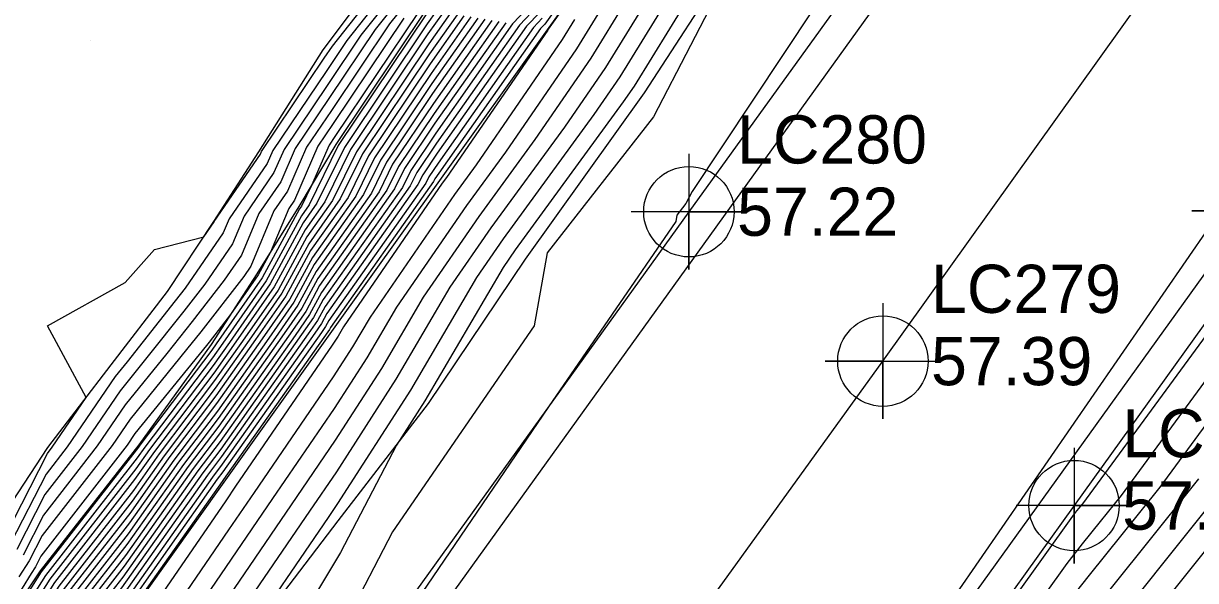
# Model space of a CAD drawing. Extents: x 2188792 to 2191981, y 386090 to 389710.
# Drawn here: x 2190516.7 to 2190577.5, y 388192.2 to 388221.1 of the extents above; entities that cross this region are included whole.
import ezdxf

# ---------------------------------------------------------------- set-up
doc = ezdxf.new("R2010")
doc.units = 0
for name, color, linetype in [('DTM Contours Major', 7, 'Continuous'), ('DTM Contours Minor', 7, 'Continuous'), ('Exist DTM QL2 LIDAR Elevation Point', 7, 'Continuous'), ('Exist Roads EOP', 7, 'Continuous'), ('Exist Roads EOP Cogo Elevation', 7, 'Continuous'), ('Exist Roads EOP Cogo Number', 7, 'Continuous'), ('Exist Roads EOP Cogo Point CELL', 7, 'Continuous'), ('Exist Roads EOT', 7, 'Continuous'), ('Exist Roads EOT Cogo Elevation', 7, 'Continuous'), ('Exist Roads EOT Cogo Number', 7, 'Continuous'), ('Exist Roads EOT Cogo Point CELL', 7, 'Continuous'), ('PH Exist DTM Breakline', 7, 'Continuous')]:
    doc.layers.add(name, color=color, linetype=linetype)

msp = doc.modelspace()

# ---------------------------------------------------------------- linework, layer by layer
at = {"layer": 'DTM Contours Major'}
for points in [[(2190553.226, 388223.671), (2190549.387, 388216.244), (2190543.864, 388209.196), (2190543.2, 388205.419), (2190535.852, 388194.723), (2190533.437, 388190.091), (2190531.886, 388187.501), (2190529.127, 388184.736), (2190520.938, 388172.841), (2190519.005, 388170.333), (2190516.978, 388168.138), (2190517.139, 388166.649), (2190515.305, 388164.839), (2190503.541, 388148.573), (2190501.869, 388147.767), (2190500.168, 388144.858), (2190501.686, 388142.621), (2190497.48, 388139.643), (2190493.341, 388133.917)], [(2190535.97, 388223.366), (2190533.466, 388220.201), (2190532.396, 388218.61), (2190529.632, 388214.503), (2190529.342, 388213.837), (2190527.367, 388210.965), (2190527.062, 388210.235), (2190525.094, 388207.369), (2190524.573, 388206.7), (2190522.076, 388203.55), (2190521.458, 388202.788), (2190518.972, 388199.14), (2190517.872, 388197.723), (2190516.03, 388194.118)], [(2190537.18, 388221.658), (2190532.854, 388215.223), (2190532.556, 388214.78), (2190531.648, 388212.697), (2190531.119, 388211.62), (2190531.022, 388211.483), (2190529.084, 388207.903), (2190526.698, 388204.475), (2190526.465, 388204.146), (2190522.739, 388199.223), (2190522.669, 388199.124), (2190517.621, 388192.65), (2190513.766, 388186.567)], [(2190546.634, 388221.8), (2190545.392, 388219.78), (2190541.704, 388214.415), (2190539.69, 388211.654), (2190536.059, 388206.382), (2190534.52, 388203.758), (2190532.821, 388201.117), (2190529.624, 388196.449), (2190527.482, 388193.31), (2190524.58, 388189.073), (2190522.358, 388186.338), (2190519.234, 388181.796), (2190517.084, 388178.846), (2190514.023, 388174.401)], [(2190543.481, 388221.669), (2190542.798, 388220.947), (2190538.164, 388214.368), (2190537.412, 388213.247), (2190537.164, 388212.741), (2190532.443, 388206.052), (2190532.161, 388205.53), (2190531.813, 388205.03), (2190527.011, 388198.235), (2190526.504, 388197.565), (2190521.655, 388190.698), (2190521.018, 388189.881), (2190520.531, 388189.113), (2190515.638, 388182.184)], [(2190539.192, 388221.549), (2190537.764, 388219.522), (2190534.284, 388214.335), (2190533.134, 388211.994), (2190531.496, 388209.673), (2190530.109, 388207.112), (2190528.403, 388204.66), (2190526.647, 388202.176), (2190523.994, 388198.67), (2190522.331, 388196.315), (2190518.753, 388191.727), (2190516.021, 388187.416)], [(2190540.995, 388221.248), (2190537.964, 388216.945), (2190535.848, 388213.791), (2190535.149, 388212.368), (2190531.969, 388207.862), (2190531.135, 388206.321), (2190530.108, 388204.845), (2190526.829, 388200.205), (2190525.249, 388198.117), (2190521.993, 388193.507), (2190519.885, 388190.804), (2190518.276, 388188.265), (2190514.922, 388183.515)], [(2190527.664, 388135.389), (2190539.095, 388150.779), (2190539.327, 388151.099), (2190539.551, 388151.41), (2190539.769, 388151.711), (2190553.644, 388171.104), (2190553.862, 388171.404), (2190554.087, 388171.713), (2190554.318, 388172.03), (2190571.134, 388195.539), (2190571.283, 388195.725), (2190571.454, 388195.939), (2190571.653, 388196.187), (2190585.202, 388214.64)], [(2190533.611, 388133.633), (2190538.125, 388139.71), (2190541.805, 388144.798), (2190545.372, 388149.729), (2190548.83, 388154.511), (2190552.849, 388160.128), (2190556.889, 388165.674), (2190561.041, 388171.375), (2190565.312, 388177.238), (2190569.653, 388183.306), (2190573.102, 388187.616), (2190577.069, 388192.573), (2190581.68, 388198.335)]]:
    msp.add_lwpolyline(points, dxfattribs=at)
at = {"layer": 'DTM Contours Minor'}
for points in [[(2190579.091, 388253.272), (2190577.003, 388251.026), (2190565.545, 388233.745), (2190564.584, 388232.577), (2190563.746, 388230.897), (2190562.41, 388228.971), (2190551.391, 388212.38), (2190551.064, 388211.748), (2190550.594, 388211.148), (2190550.538, 388210.827), (2190543.937, 388201.219), (2190537.081, 388191.156), (2190533.487, 388185.157), (2190529.918, 388179.672), (2190520.079, 388166.417), (2190512.246, 388155.866), (2190502.364, 388142.197), (2190496.579, 388133.964)], [(2190549.103, 388228.573), (2190543.739, 388221.059), (2190543.519, 388220.827), (2190538.244, 388213.337), (2190538.038, 388213.029), (2190537.969, 388212.891), (2190532.633, 388205.328), (2190532.571, 388205.214), (2190532.495, 388205.105), (2190527.084, 388197.446), (2190527.006, 388197.343), (2190521.52, 388189.575), (2190521.471, 388189.512), (2190521.433, 388189.453), (2190516.754, 388182.826), (2190515.952, 388181.661)], [(2190546.791, 388224.849), (2190543.927, 388220.793), (2190543.898, 388220.746), (2190538.647, 388213.107), (2190538.428, 388212.806), (2190533.295, 388205.352), (2190533.017, 388204.878), (2190532.71, 388204.402), (2190527.707, 388197.097), (2190527.19, 388196.339), (2190522.412, 388189.361), (2190521.758, 388188.557), (2190517.046, 388181.706), (2190516.316, 388180.703)], [(2190550.694, 388223.31), (2190547.634, 388218.332), (2190546.289, 388216.376), (2190541.583, 388209.926), (2190540.206, 388207.926), (2190536.774, 388202.078), (2190532.988, 388196.191), (2190532.499, 388195.478), (2190527.919, 388188.766), (2190527.833, 388188.641), (2190523.257, 388183.011), (2190522.515, 388181.932), (2190518.237, 388176.06), (2190517.456, 388174.926), (2190513.785, 388170.152)], [(2190552.047, 388223.813), (2190548.381, 388217.849), (2190547.818, 388217.03), (2190542.214, 388209.35), (2190541.588, 388208.441), (2190537.526, 388201.518), (2190536.049, 388199.221), (2190533.15, 388193.663), (2190529.814, 388188.091), (2190523.882, 388182.145), (2190523.376, 388181.41), (2190520.087, 388177.144), (2190518.621, 388175.132), (2190518.6, 388175.101), (2190514.339, 388169.56)], [(2190515.707, 388194.417), (2190517.938, 388198.785), (2190518.195, 388199.117), (2190519.949, 388201.69), (2190517.949, 388205.417), (2190521.974, 388207.661), (2190523.498, 388209.369), (2190526.049, 388210.03), (2190526.586, 388210.813), (2190526.593, 388210.83), (2190528.989, 388214.315), (2190529.047, 388214.448), (2190532.305, 388219.287), (2190532.723, 388219.91), (2190535.679, 388223.645)], [(2190549.341, 388222.806), (2190546.887, 388218.814), (2190544.761, 388215.722), (2190540.952, 388210.502), (2190538.824, 388207.411), (2190536.023, 388202.638), (2190532.932, 388197.833), (2190531.541, 388195.802), (2190527.773, 388190.281), (2190526.749, 388188.785), (2190522.957, 388184.12), (2190521.421, 388181.887), (2190517.853, 388176.989), (2190516.312, 388174.751)], [(2190536.261, 388223.087), (2190534.209, 388220.492), (2190532.488, 388217.932), (2190530.217, 388214.559), (2190529.694, 388213.359), (2190528.141, 388211.1), (2190527.538, 388209.658), (2190526.106, 388207.572), (2190525.013, 388206.168), (2190523.105, 388203.762), (2190521.714, 388202.048), (2190519.749, 388199.162), (2190517.805, 388196.66), (2190516.354, 388193.818)], [(2190536.553, 388222.807), (2190534.951, 388220.784), (2190532.579, 388217.255), (2190530.802, 388214.614), (2190530.046, 388212.881), (2190528.914, 388211.235), (2190528.014, 388209.08), (2190527.117, 388207.774), (2190525.453, 388205.636), (2190524.135, 388203.973), (2190521.971, 388201.307), (2190520.525, 388199.185), (2190517.739, 388195.597), (2190516.677, 388193.518)], [(2190547.987, 388222.303), (2190546.139, 388219.297), (2190543.232, 388215.068), (2190540.321, 388211.078), (2190537.441, 388206.897), (2190535.271, 388203.198), (2190532.877, 388199.475), (2190530.583, 388196.125), (2190527.627, 388191.795), (2190525.665, 388188.929), (2190522.657, 388185.229), (2190520.327, 388181.841), (2190517.469, 388177.918), (2190515.167, 388174.576)], [(2190543.222, 388222.278), (2190542.077, 388221.067), (2190538.084, 388215.399), (2190536.786, 388213.465), (2190536.358, 388212.592), (2190532.254, 388206.776), (2190531.75, 388205.846), (2190531.131, 388204.956), (2190526.938, 388199.023), (2190526.002, 388197.786), (2190521.79, 388191.822), (2190520.565, 388190.25), (2190519.629, 388188.774), (2190515.352, 388182.716)], [(2190536.844, 388222.528), (2190535.694, 388221.075), (2190532.671, 388216.577), (2190531.386, 388214.669), (2190530.398, 388212.403), (2190529.688, 388211.37), (2190528.49, 388208.502), (2190528.129, 388207.976), (2190525.893, 388205.105), (2190525.164, 388204.185), (2190522.227, 388200.566), (2190521.302, 388199.207), (2190517.672, 388194.534), (2190517.001, 388193.218), (2190516.457, 388192.39)], [(2190537.604, 388221.584), (2190533.033, 388214.77), (2190531.522, 388211.695), (2190531.117, 388211.121), (2190529.289, 388207.744), (2190527.039, 388204.512), (2190526.502, 388203.752), (2190522.99, 388199.113), (2190522.602, 388198.562), (2190517.847, 388192.466), (2190514.217, 388186.737)], [(2190539.913, 388221.429), (2190537.844, 388218.491), (2190534.91, 388214.118), (2190533.94, 388212.143), (2190531.685, 388208.949), (2190530.519, 388206.795), (2190529.085, 388204.734), (2190526.72, 388201.387), (2190524.496, 388198.449), (2190522.196, 388195.192), (2190519.206, 388191.358), (2190516.923, 388187.756), (2190514.493, 388184.314)], [(2190538.11, 388221.73), (2190537.644, 388221.069), (2190533.346, 388214.662), (2190531.925, 388211.77), (2190531.212, 388210.759), (2190529.494, 388207.586), (2190527.38, 388204.549), (2190526.538, 388203.358), (2190523.241, 388199.002), (2190522.534, 388198), (2190518.074, 388192.281), (2190514.668, 388186.907)], [(2190538.471, 388221.669), (2190537.684, 388220.553), (2190533.659, 388214.553), (2190532.328, 388211.845), (2190531.306, 388210.397), (2190529.699, 388207.428), (2190527.721, 388204.586), (2190526.574, 388202.964), (2190523.492, 388198.891), (2190522.466, 388197.439), (2190518.3, 388192.097), (2190515.119, 388187.077)], [(2190543.351, 388221.973), (2190542.437, 388221.007), (2190538.124, 388214.883), (2190537.099, 388213.356), (2190536.761, 388212.667), (2190532.348, 388206.414), (2190531.955, 388205.688), (2190531.472, 388204.993), (2190526.975, 388198.629), (2190526.253, 388197.675), (2190521.723, 388191.26), (2190520.791, 388190.066), (2190520.08, 388188.944), (2190515.495, 388182.45)], [(2190538.831, 388221.609), (2190537.724, 388220.038), (2190533.971, 388214.444), (2190532.731, 388211.919), (2190531.401, 388210.035), (2190529.904, 388207.27), (2190528.062, 388204.623), (2190526.611, 388202.57), (2190523.743, 388198.781), (2190522.399, 388196.877), (2190518.527, 388191.912), (2190515.57, 388187.246)], [(2190539.552, 388221.489), (2190537.804, 388219.007), (2190534.597, 388214.226), (2190533.537, 388212.069), (2190531.591, 388209.311), (2190530.314, 388206.954), (2190528.744, 388204.697), (2190526.684, 388201.781), (2190524.245, 388198.56), (2190522.264, 388195.754), (2190518.98, 388191.543), (2190516.472, 388187.586)], [(2190545.281, 388221.297), (2190544.645, 388220.263), (2190540.176, 388213.761), (2190539.059, 388212.23), (2190534.677, 388205.867), (2190533.768, 388204.318), (2190532.766, 388202.76), (2190528.666, 388196.773), (2190527.336, 388194.824), (2190523.496, 388189.217), (2190522.058, 388187.448), (2190518.14, 388181.751), (2190516.7, 388179.775), (2190512.879, 388174.226)], [(2190536.437, 388221.366), (2190532.762, 388215.9), (2190531.971, 388214.725), (2190530.751, 388211.925), (2190530.462, 388211.504), (2190529.512, 388209.232), (2190528.878, 388208.061), (2190527.439, 388205.993), (2190526.333, 388204.573), (2190526.194, 388204.397), (2190522.484, 388199.825), (2190522.078, 388199.23), (2190517.606, 388193.471), (2190517.324, 388192.918), (2190517.096, 388192.571), (2190513.346, 388186.479)], [(2190540.274, 388221.368), (2190537.884, 388217.976), (2190535.223, 388214.009), (2190534.343, 388212.218), (2190531.78, 388208.587), (2190530.725, 388206.637), (2190529.426, 388204.771), (2190526.756, 388200.993), (2190524.747, 388198.339), (2190522.128, 388194.63), (2190519.432, 388191.174), (2190517.374, 388187.925), (2190514.636, 388184.048)], [(2190540.634, 388221.308), (2190537.924, 388217.46), (2190535.535, 388213.9), (2190534.746, 388212.293), (2190531.875, 388208.225), (2190530.93, 388206.479), (2190529.767, 388204.808), (2190526.793, 388200.599), (2190524.998, 388198.228), (2190522.061, 388194.069), (2190519.659, 388190.989), (2190517.825, 388188.095), (2190514.779, 388183.781)], [(2190541.356, 388221.188), (2190538.004, 388216.429), (2190536.161, 388213.682), (2190535.552, 388212.442), (2190532.064, 388207.5), (2190531.34, 388206.163), (2190530.449, 388204.882), (2190526.866, 388199.811), (2190525.5, 388198.007), (2190521.926, 388192.945), (2190520.112, 388190.62), (2190518.727, 388188.435), (2190515.065, 388183.249)], [(2190541.716, 388221.128), (2190538.044, 388215.914), (2190536.474, 388213.573), (2190535.955, 388212.517), (2190532.159, 388207.138), (2190531.545, 388206.005), (2190530.79, 388204.919), (2190526.902, 388199.417), (2190525.751, 388197.896), (2190521.858, 388192.383), (2190520.338, 388190.435), (2190519.178, 388188.604), (2190515.209, 388182.983)], [(2190543.61, 388221.364), (2190543.159, 388220.887), (2190538.204, 388213.852), (2190537.725, 388213.138), (2190537.566, 388212.816), (2190532.538, 388205.69), (2190532.366, 388205.372), (2190532.154, 388205.067), (2190527.048, 388197.84), (2190526.755, 388197.454), (2190521.588, 388190.137), (2190521.244, 388189.697), (2190520.982, 388189.283), (2190515.781, 388181.918)], [(2190523.783, 388128.212), (2190538.901, 388148.565), (2190539.822, 388149.839), (2190540.715, 388151.074), (2190541.581, 388152.271), (2190553.485, 388168.909), (2190554.467, 388170.258), (2190555.478, 388171.645), (2190556.517, 388173.071), (2190570.838, 388193.092), (2190571.647, 388194.103), (2190572.577, 388195.266), (2190573.659, 388196.617), (2190584.687, 388211.637)], [(2190517.725, 388133.671), (2190526.69, 388143.662), (2190531.551, 388150.455), (2190549.964, 388169.695), (2190550.427, 388170.298), (2190561.743, 388186.786), (2190562.702, 388188.041), (2190578.208, 388210.517)], [(2190526.24, 388129.567), (2190538.707, 388146.351), (2190540.318, 388148.579), (2190541.879, 388150.738), (2190543.393, 388152.831), (2190553.326, 388166.714), (2190555.073, 388169.112), (2190556.869, 388171.578), (2190558.715, 388174.113), (2190570.542, 388190.646), (2190572.011, 388192.481), (2190573.7, 388194.593), (2190575.664, 388197.046), (2190584.172, 388208.633)], [(2190531.154, 388132.278), (2190538.319, 388141.923), (2190541.309, 388146.058), (2190544.208, 388150.065), (2190547.018, 388153.951), (2190553.008, 388162.324), (2190556.283, 388166.82), (2190559.65, 388171.443), (2190563.113, 388176.196), (2190569.949, 388185.753), (2190572.738, 388189.238), (2190575.946, 388193.246), (2190579.675, 388197.906)], [(2190528.697, 388130.923), (2190538.513, 388144.137), (2190540.814, 388147.318), (2190543.043, 388150.402), (2190545.205, 388153.391), (2190553.167, 388164.519), (2190555.678, 388167.966), (2190558.26, 388171.51), (2190560.914, 388175.155), (2190570.245, 388188.199), (2190572.374, 388190.86), (2190574.823, 388193.919), (2190577.669, 388197.476)]]:
    msp.add_lwpolyline(points, dxfattribs=at)
at = {"layer": 'Exist DTM QL2 LIDAR Elevation Point'}
msp.add_line((2190520.157, 388220.22), (2190520.157, 388220.22), dxfattribs=at)
at = {"layer": 'Exist Roads EOP'}
for points in [[(2191117.249, 388879.058), (2191079.828, 388842.231), (2191041.78, 388804.717), (2191005.521, 388768.388), (2190968.813, 388731.779), (2190932.611, 388694.747), (2190897.463, 388657.367), (2190862.115, 388618.542), (2190828.092, 388579.337), (2190795.886, 388540.624), (2190765.721, 388503.072), (2190733.106, 388461.208), (2190701.312, 388418.791), (2190672.539, 388379.484), (2190643.174, 388339.162), (2190612.645, 388296.995), (2190582.398, 388254.562), (2190551.22, 388211.33), (2190519.268, 388166.971), (2190488.249, 388123.952), (2190458.501, 388082.405), (2190428.971, 388041.571), (2190398.227, 387998.986)], [(2191134.602, 388861.742), (2191096.259, 388823.8), (2191059.297, 388787.244), (2191021.316, 388749.148), (2190986.543, 388714.398), (2190949.487, 388676.464), (2190915.386, 388640.384), (2190880.06, 388601.534), (2190847.373, 388563.892), (2190814.156, 388524.043), (2190784.01, 388486.17), (2190753.438, 388446.547), (2190720.707, 388403.308), (2190691.569, 388363.271), (2190662.389, 388323.233), (2190633.272, 388282.773), (2190602.912, 388240.265), (2190571.201, 388196.09), (2190539.16, 388151.522), (2190509, 388109.198), (2190478.709, 388067.021), (2190448.893, 388024.678), (2190418.629, 387982.769)]]:
    msp.add_lwpolyline(points, dxfattribs=at)
at = {"layer": 'Exist Roads EOP Cogo Point CELL'}
for points in [[(2190551.22, 388214.33), (2190551.22, 388208.33), (2190551.22, 388211.33), (2190554.22, 388211.33), (2190548.22, 388211.33)], [(2190571.201, 388199.09), (2190571.201, 388193.09), (2190571.201, 388196.09), (2190574.201, 388196.09), (2190568.201, 388196.09)]]:
    msp.add_lwpolyline(points, dxfattribs=at)
for centre in [(2190551.22, 388211.33), (2190571.201, 388196.09)]:
    msp.add_circle(centre, 2.344, dxfattribs=at)
at = {"layer": 'Exist Roads EOT'}
for points in [[(2190415.064, 388019.09), (2190445.56, 388061.245), (2190473.487, 388100.115), (2190503.229, 388141.605), (2190533.333, 388183.744), (2190563.731, 388225.945), (2190594.017, 388268.083), (2190624.176, 388310.153), (2190656.565, 388354.896), (2190687.512, 388397.436), (2190719.557, 388440.71), (2190751.07, 388481.79), (2190777.618, 388515.751), (2190809.207, 388554.646), (2190841.125, 388592.518), (2190874.304, 388630.266), (2190909.444, 388668.428), (2190945.996, 388706.518), (2190984.282, 388745.174), (2191021.668, 388782.38), (2191059.687, 388820.174), (2191097.04, 388857.128), (2191110.466, 388870.43)], [(2190408.016, 387990.619), (2190439.107, 388033.638), (2190467.847, 388074.164), (2190498.203, 388115.837), (2190529, 388158.896), (2190561.283, 388203.581), (2190592.611, 388247.356), (2190622.811, 388289.51), (2190652.954, 388330.977), (2190681.755, 388370.469), (2190711.272, 388410.904), (2190743.801, 388454.121), (2190774.93, 388494.241), (2190804.861, 388531.697), (2190837.827, 388571.618), (2190870.748, 388609.702), (2190906.526, 388649.037), (2190941.177, 388685.637), (2190977.299, 388722.46), (2191013.038, 388758.347), (2191050.74, 388795.921), (2191087.875, 388832.598), (2191125.862, 388870.149)], [(2190928.044, 388656.144), (2190892.581, 388617.901), (2190858.144, 388578.56), (2190824.348, 388538.22), (2190795.065, 388501.961), (2190763.61, 388461.827), (2190731.812, 388420.195), (2190701.338, 388378.609), (2190671.384, 388337.618), (2190641.373, 388296.321), (2190610.834, 388253.969), (2190580.32, 388211.382), (2190550.521, 388169.982), (2190519.765, 388127.197), (2190491.337, 388087.267), (2190459.805, 388043.503), (2190428.552, 388000.405)]]:
    msp.add_lwpolyline(points, dxfattribs=at)
at = {"layer": 'Exist Roads EOT Cogo Point CELL'}
for points in [[(2190580.32, 388214.382), (2190580.32, 388208.382), (2190580.32, 388211.382), (2190577.32, 388211.382), (2190583.32, 388211.382)], [(2190561.283, 388206.581), (2190561.283, 388200.581), (2190561.283, 388203.581), (2190558.283, 388203.581), (2190564.283, 388203.581)]]:
    msp.add_lwpolyline(points, dxfattribs=at)
msp.add_circle((2190561.283, 388203.581), 2.344, dxfattribs=at)
at = {"layer": 'PH Exist DTM Breakline'}
for points in [[(2190573.365, 388260.981), (2190566.633, 388252.489), (2190560.94, 388244.559), (2190555.248, 388236.629), (2190549.555, 388228.699), (2190543.862, 388220.769), (2190538.274, 388212.947), (2190532.686, 388205.125), (2190527.097, 388197.303), (2190521.509, 388189.481), (2190515.92, 388181.659), (2190510.332, 388173.837), (2190505.045, 388167.188), (2190499.757, 388160.539), (2190494.47, 388153.89), (2190489.183, 388147.242), (2190484.945, 388143.462), (2190482.251, 388141.222), (2190480.035, 388140.279), (2190478.381, 388140.084), (2190476.599, 388139.85)], [(2190489.393, 388138.55), (2190497.676, 388148.42), (2190502.037, 388153.659), (2190507.188, 388160.473), (2190511.907, 388165.857), (2190514.479, 388169.411), (2190518.632, 388175.106), (2190523.537, 388181.974), (2190527.932, 388188.628), (2190533.018, 388195.303), (2190537.716, 388201.376), (2190542.739, 388208.87), (2190548.919, 388217.501), (2190553.326, 388224.289), (2190559.928, 388233.205), (2190563.824, 388239.298), (2190567.766, 388244.971), (2190571.555, 388250.334)], [(2190474.929, 388144.233), (2190477.37, 388146.787), (2190481.047, 388149.981), (2190484.233, 388153.041), (2190487.533, 388157.26), (2190491.136, 388161.138), (2190495.164, 388166.26), (2190499.696, 388171.89), (2190502.458, 388175.917), (2190505.726, 388181.17), (2190509.129, 388186.651), (2190512.079, 388191.151), (2190515.19, 388194.896), (2190517.958, 388199.11), (2190521.252, 388203.381), (2190524.171, 388207.185), (2190526.574, 388210.827), (2190528.902, 388214.434), (2190532.246, 388219.722), (2190535.388, 388223.924), (2190541.519, 388232.016), (2190545.924, 388238.085)], [(2190547.37, 388234.805), (2190541.455, 388226.443), (2190537.586, 388221.817), (2190532.909, 388214.814), (2190530.992, 388211.597), (2190528.812, 388208.112), (2190526.438, 388204.447), (2190522.684, 388199.247), (2190517.558, 388192.701), (2190513.363, 388186.416), (2190509.715, 388181.468), (2190506.095, 388175.777), (2190502.833, 388170.71), (2190499.762, 388166.836), (2190494.599, 388159.647), (2190490.489, 388154.543), (2190486.775, 388150.706), (2190484.006, 388147.743), (2190481.113, 388144.928), (2190479.219, 388143.232), (2190477.256, 388141.928)]]:
    msp.add_lwpolyline(points, dxfattribs=at)

# ---------------------------------------------------------------- texts
at = {"layer": 'Exist Roads EOP Cogo Elevation'}
for s, p in [('57.22', (2190553.72, 388210.08)), ('57.05', (2190573.701, 388194.84))]:
    msp.add_text(s, height=2.5, dxfattribs=at).set_placement(p)
at = {"layer": 'Exist Roads EOP Cogo Number'}
for s, p in [('LC280', (2190553.72, 388213.83)), ('LC278', (2190573.701, 388198.59))]:
    msp.add_text(s, height=2.5, dxfattribs=at).set_placement(p)
at = {"layer": 'Exist Roads EOT Cogo Elevation'}
msp.add_text('57.39', height=2.5, dxfattribs=at).set_placement((2190563.783, 388202.331))
at = {"layer": 'Exist Roads EOT Cogo Number'}
msp.add_text('LC279', height=2.5, dxfattribs=at).set_placement((2190563.783, 388206.081))

doc.saveas('drawing.dxf')
